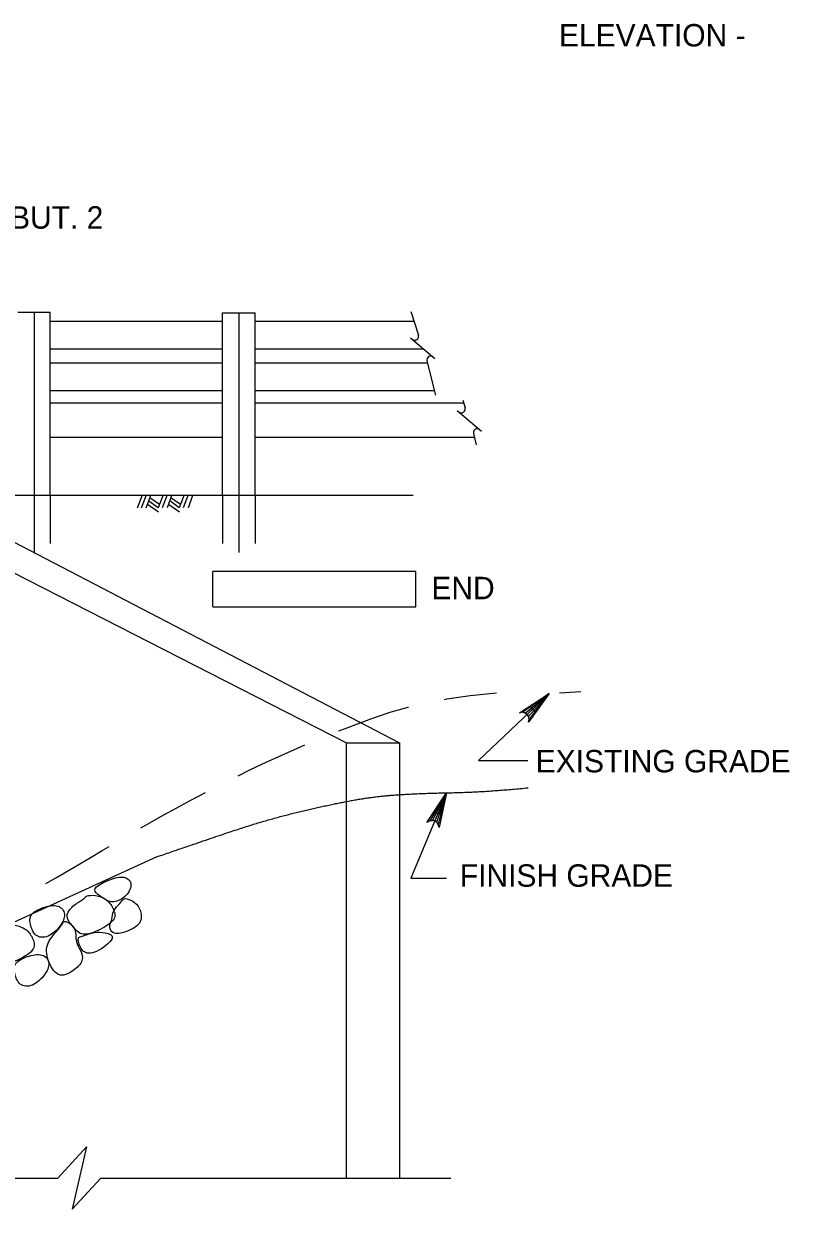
# Model space of a CAD drawing. Extents: x 638263 to 640391, y 293683 to 298655.
# Drawn here: x 638776.5 to 638879, y 296797.2 to 296955.8 of the extents above; entities that cross this region are included whole.
import ezdxf

# ---------------------------------------------------------------- set-up
doc = ezdxf.new("R2010")
doc.units = 0
for name, color, linetype in [('2', 7, 'Continuous'), ('3', 7, 'Continuous'), ('4', 7, 'Continuous'), ('8', 7, 'Continuous')]:
    doc.layers.add(name, color=color, linetype=linetype)

msp = doc.modelspace()

# ---------------------------------------------------------------- linework, layer by layer
at = {"layer": '2'}
for p, q in [((638803.17, 296915.92), (638780.1, 296915.92)), ((638828.79, 296915.92), (638807.5, 296915.92)), ((638803.17, 296912.22), (638780.1, 296912.22)), ((638830.12, 296912.22), (638807.5, 296912.22)), ((638803.17, 296910.37), (638780.1, 296910.37)), ((638830.56, 296910.37), (638807.5, 296910.37)), ((638803.17, 296906.68), (638780.1, 296906.68)), ((638831.48, 296906.68), (638807.5, 296906.68)), ((638803.17, 296905.02), (638780.1, 296905.02)), ((638835.41, 296905.02), (638807.5, 296905.02)), ((638803.17, 296900.4), (638780.1, 296900.4)), ((638836.86, 296900.4), (638807.5, 296900.4))]:
    msp.add_line(p, q, dxfattribs=at)
at = {"layer": '3'}
for p, q in [((638775.78, 296917.18), (638780.1, 296917.18)), ((638777.94, 296917.18), (638777.94, 296885.02)), ((638780.1, 296892.71), (638780.1, 296917.18)), ((638803.17, 296917.1), (638807.5, 296917.1)), ((638803.17, 296892.71), (638803.17, 296917.1)), ((638805.34, 296917.1), (638805.34, 296885.02)), ((638807.5, 296892.71), (638807.5, 296917.1)), ((638828.35, 296917.28), (638829.37, 296914.13)), ((638828.3, 296913.74), (638831.57, 296911)), ((638830.49, 296910.66), (638831.63, 296906.07)), ((638835.29, 296905.4), (638835.61, 296904.41)), ((638834.54, 296904.02), (638837.81, 296901.28)), ((638836.72, 296900.94), (638837.1, 296899.43)), ((638753.51, 296893.43), (638819.72, 296859.55)), ((638761.73, 296893.43), (638826.85, 296859.55)), ((638763.11, 296892.71), (638828.66, 296892.71)), ((638780.1, 296892.71), (638780.1, 296886.22)), ((638792.38, 296892.71), (638791.72, 296890.96)), ((638792.93, 296892.72), (638792.26, 296890.96)), ((638793.57, 296892.73), (638792.9, 296890.97)), ((638793.44, 296892.39), (638794.73, 296891.49)), ((638795.2, 296892.73), (638794.54, 296891)), ((638795.74, 296892.73), (638795.09, 296891.01)), ((638796.38, 296892.74), (638795.73, 296891.02)), ((638796.24, 296892.4), (638797.54, 296891.5)), ((638798.01, 296892.74), (638797.35, 296891.01)), ((638798.55, 296892.75), (638797.9, 296891.02)), ((638799.19, 296892.75), (638798.54, 296891.03)), ((638803.17, 296892.71), (638803.17, 296886.22)), ((638807.5, 296892.71), (638807.5, 296886.22)), ((638793.1, 296891.51), (638794.6, 296890.47)), ((638793.27, 296891.96), (638794.56, 296891.06)), ((638795.91, 296891.52), (638797.41, 296890.48)), ((638796.08, 296891.97), (638797.37, 296891.07)), ((638846.88, 296866.15), (638837.39, 296857.22)), ((638819.72, 296859.55), (638826.85, 296859.55)), ((638819.72, 296851.7), (638819.72, 296859.55)), ((638826.85, 296859.55), (638826.85, 296852.61)), ((638837.39, 296857.22), (638843.99, 296857.22)), ((638826.85, 296852.61), (638826.85, 296801.33)), ((638833.11, 296852.87), (638828.35, 296841.47)), ((638819.72, 296801.33), (638819.72, 296851.7)), ((638794.37, 296844.32), (638762.78, 296829.83)), ((638828.35, 296841.47), (638833.12, 296841.47)), ((638781.13, 296801.33), (638784.97, 296805.5)), ((638784.97, 296805.5), (638783.04, 296797.16)), ((638738.44, 296801.33), (638781.13, 296801.33)), ((638783.04, 296797.16), (638786.89, 296801.33)), ((638786.89, 296801.33), (638833.71, 296801.33))]:
    msp.add_line(p, q, dxfattribs=at)
for points in [[(638844.33, 296864.43), (638845.01, 296863.71), (638846.82, 296866.09)], [(638831.52, 296850.33), (638832.43, 296849.95), (638833.11, 296852.87)]]:
    msp.add_lwpolyline(points, close=True, dxfattribs=at)
for centre, start, end in [((638828.86, 296913.97), 227.8504, 17.8504), ((638831.01, 296910.78), 49.9832, 192.5218), ((638831.01, 296910.78), 49.9832, 49.9972), ((638835.1, 296904.25), 227.8504, 17.8504), ((638837.25, 296901.06), 49.9832, 192.5218), ((638837.25, 296901.06), 49.9832, 49.9972)]:
    msp.add_arc(centre, 0.533, start, end, dxfattribs=at)
for points, degree in [([(638794.37, 296844.32), (638802.15, 296847), (638809.3, 296849.33), (638816.44, 296851.08), (638823.19, 296852.39), (638829.54, 296852.82), (638838.08, 296852.97), (638844.04, 296853.55)], 2), ([(638786.24, 296839.48), (638786.48, 296839.23), (638787.34, 296838.67), (638788.45, 296838.03), (638790.43, 296838.97), (638791.19, 296840.9), (638790.1, 296841.8), (638788.08, 296841.36), (638785.9, 296840.22), (638786, 296839.74), (638786.24, 296839.48)], 3), ([(638784.82, 296838.93), (638784.77, 296838.84), (638784.44, 296838.56), (638782.85, 296837.64), (638782.05, 296836.21), (638783.06, 296835.16), (638784.26, 296833.53), (638786.84, 296834.53), (638789.06, 296835.94), (638788.51, 296837.54), (638787.72, 296838.67), (638786.12, 296839.27), (638784.77, 296839.07), (638784.88, 296839.01), (638784.82, 296838.93)], 3), ([(638788.36, 296835.99), (638788.29, 296835.68), (638787.99, 296835.32), (638788.14, 296834.1), (638789.48, 296833.93), (638792.38, 296835.18), (638792.28, 296836.93), (638791.77, 296838.03), (638790.51, 296838.74), (638789.86, 296838.77), (638789.56, 296838.16), (638788.39, 296837.12), (638788.42, 296836.29), (638788.36, 296835.99)], 3), ([(638777.6, 296836.59), (638777.32, 296836.22), (638777.35, 296835.38), (638777.98, 296833.55), (638779.82, 296833.42), (638781.57, 296835.04), (638782.27, 296836.67), (638781.3, 296838.01), (638779.03, 296837.61), (638777.88, 296836.96), (638777.6, 296836.59)], 3), ([(638774.05, 296834.95), (638773.99, 296834.86), (638773.66, 296834.58), (638772.07, 296833.66), (638771.28, 296832.23), (638772.28, 296831.18), (638773.49, 296829.55), (638776.06, 296830.55), (638778.28, 296831.96), (638777.74, 296833.56), (638776.95, 296834.68), (638775.34, 296835.29), (638774, 296835.08), (638774.1, 296835.03), (638774.05, 296834.95)], 3), ([(638781.92, 296835.62), (638781.78, 296835.53), (638781.67, 296835.07), (638779.4, 296832.76), (638779.65, 296830.55), (638781.05, 296827.97), (638783.25, 296828.98), (638784.66, 296830.48), (638784.19, 296831.86), (638783.44, 296832.87), (638783.59, 296834.71), (638782.5, 296835.61), (638782.05, 296835.71), (638781.92, 296835.62)], 3), ([(638784.37, 296833.7), (638783.95, 296833.56), (638783.64, 296833.45), (638784.35, 296831.4), (638786.07, 296831.22), (638789.19, 296833.69), (638787.35, 296834.22), (638786.16, 296834.32), (638784.79, 296833.85), (638784.37, 296833.7)], 3), ([(638775.49, 296830.04), (638775.21, 296829.67), (638775.25, 296828.83), (638775.88, 296827), (638777.72, 296826.87), (638779.47, 296828.49), (638780.17, 296830.12), (638779.2, 296831.46), (638776.93, 296831.06), (638775.77, 296830.41), (638775.49, 296830.04)], 3)]:
    msp.add_open_spline(points, degree=degree, dxfattribs=at)
at = {"layer": '4'}
for p, q in [((638829, 296882.49), (638801.85, 296882.49)), ((638801.85, 296877.78), (638801.85, 296882.49)), ((638829, 296877.78), (638829, 296882.49)), ((638801.85, 296877.78), (638829, 296877.78))]:
    msp.add_line(p, q, dxfattribs=at)
for points in [[(638846.88, 296866.15), (638844.08, 296862.32), (638844.18, 296862.74), (638844.1, 296863.1), (638843.92, 296863.36), (638843.67, 296863.55), (638843.32, 296863.65), (638842.89, 296863.59), (638846.88, 296866.15), (638843.32, 296863.65), (638843.67, 296863.55), (638846.88, 296866.15), (638843.92, 296863.36), (638844.1, 296863.1), (638846.88, 296866.15), (638844.18, 296862.74)], [(638833.11, 296852.87), (638832.12, 296848.23), (638832.03, 296848.66), (638831.81, 296848.95), (638831.55, 296849.12), (638831.24, 296849.19), (638830.88, 296849.14), (638830.51, 296848.9), (638833.11, 296852.87), (638830.88, 296849.14), (638831.24, 296849.19), (638833.11, 296852.87), (638831.55, 296849.12), (638831.81, 296848.95), (638833.11, 296852.87), (638832.03, 296848.66)]]:
    msp.add_lwpolyline(points, dxfattribs=at)
at = {"layer": '8'}
for p, q in [((638832.85, 296865.38), (638833.18, 296865.45)), ((638833.18, 296865.45), (638836.28, 296865.88)), ((638836.28, 296865.88), (638839.8, 296866.24)), ((638848.26, 296866.24), (638851.09, 296866.42)), ((638823.62, 296863.01), (638825.74, 296863.71)), ((638825.74, 296863.71), (638827.99, 296864.35)), ((638827.99, 296864.35), (638828.03, 296864.36)), ((638819.48, 296861.46), (638821.55, 296862.26)), ((638821.55, 296862.26), (638823.62, 296863.01)), ((638818.73, 296861.17), (638819.48, 296861.46)), ((638811.08, 296857.92), (638813.18, 296858.86)), ((638813.18, 296858.86), (638814.18, 296859.29)), ((638808.98, 296856.96), (638811.08, 296857.92)), ((638805.24, 296855.17), (638806.91, 296855.98)), ((638806.91, 296855.98), (638808.98, 296856.96)), ((638798.93, 296851.91), (638800.86, 296852.94)), ((638797.04, 296850.89), (638798.93, 296851.91)), ((638793.43, 296848.87), (638795.2, 296849.87)), ((638795.2, 296849.87), (638797.04, 296850.89)), ((638792.24, 296848.19), (638793.43, 296848.87)), ((638785.57, 296844.27), (638787.05, 296845.15)), ((638787.05, 296845.15), (638787.99, 296845.71)), ((638782.55, 296842.49), (638784.08, 296843.39)), ((638784.08, 296843.39), (638785.57, 296844.27)), ((638779.5, 296840.73), (638780.95, 296841.57)), ((638780.95, 296841.57), (638782.55, 296842.49))]:
    msp.add_line(p, q, dxfattribs=at)

# ---------------------------------------------------------------- texts
at = {"layer": '4'}
for s, p in [('   ELEVATION - ', (638844.83, 296952.74)), ('L BRGS. ABUT. 2', (638755.1, 296928.36)), ('END', (638831.1, 296878.78)), ('EXISTING GRADE', (638845.06, 296855.61)), ('FINISH GRADE', (638834.9, 296840.31))]:
    msp.add_text(s, height=3, dxfattribs=at).set_placement(p)

doc.saveas('drawing.dxf')
